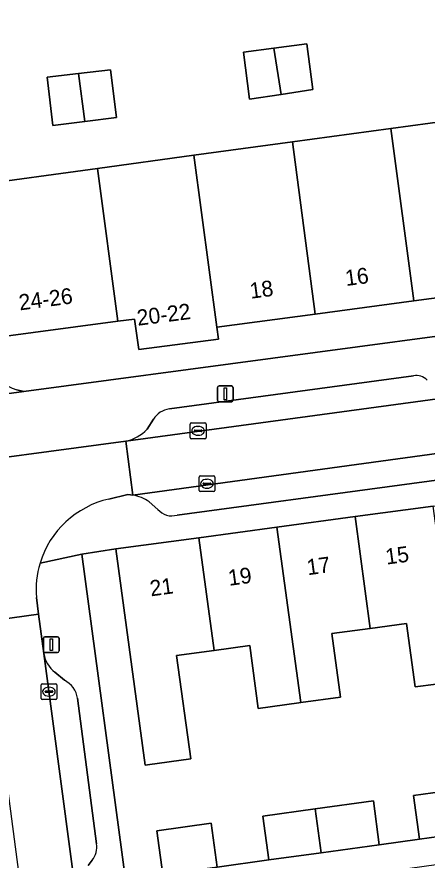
# Model space of a CAD drawing. Extents: x 163147 to 163550, y 380933 to 381639.
# Drawn here: x 163323.4 to 163349.4, y 381463.3 to 381516.7 of the extents above; entities that cross this region are included whole.
import ezdxf

# ---------------------------------------------------------------- set-up
doc = ezdxf.new("R2010")
doc.units = 0
for name, color, linetype in [('IMGEO_Erf', 7, 'Continuous'), ('IMGEO_Kolk', 7, 'Continuous'), ('IMGEO_Lichtmast', 7, 'Continuous'), ('IMGEO_Pand', 7, 'Continuous'), ('IMGEO_Pand_nummerreeks', 7, 'Continuous'), ('IMGEO_Parkeervlak_open', 7, 'Continuous'), ('IMGEO_Rijbaan_lokaal_open', 7, 'Continuous'), ('IMGEO_Voetpad_open', 7, 'Continuous')]:
    doc.layers.add(name, color=color, linetype=linetype)

msp = doc.modelspace()

# ---------------------------------------------------------------- linework, layer by layer
at = {"layer": 'IMGEO_Erf'}
for points in [[(163290.692, 381502.077), (163296.934, 381502.909), (163303.175, 381503.742), (163309.37, 381504.568), (163317.378, 381505.636), (163320.439, 381506.043), (163328.504, 381507.143), (163334.606, 381507.974), (163340.83, 381508.823), (163347.054, 381509.671), (163353.278, 381510.52), (163359.502, 381511.368), (163365.726, 381512.217), (163371.951, 381513.065), (163378.25, 381513.924), (163378.437, 381512.446), (163386.81, 381513.506), (163391.494, 381521.713), (163396.616, 381518.793), (163399.995, 381524.821), (163394.095, 381528.2), (163395.21, 381530.178), (163389.772, 381533.219)], [(163386.878, 381501.46), (163390.622, 381508.099), (163381.921, 381506.929), (163382.408, 381503.275), (163379.644, 381502.906), (163373.418, 381502.075), (163367.191, 381501.244), (163360.965, 381500.413), (163354.738, 381499.581), (163348.512, 381498.75), (163342.285, 381497.919), (163336.059, 381497.088), (163336.166, 381496.323), (163331.126, 381495.675), (163330.852, 381497.601), (163329.792, 381497.46), (163321.723, 381496.388), (163321.893, 381494.988), (163321.919, 381494.8)], [(163323.398, 381493.128), (163323.846, 381493.024), (163386.878, 381501.46)], [(163351.251, 381474.659), (163348.603, 381474.302), (163348.06, 381478.325), (163345.76, 381478.015), (163343.33, 381477.687), (163343.875, 381473.648), (163341.361, 381473.309), (163341.231, 381473.291), (163338.677, 381472.947), (163338.13, 381476.926), (163335.877, 381476.616), (163333.51, 381476.291), (163334.409, 381469.758), (163331.674, 381469.38), (163331.507, 381469.359), (163329.66, 381483.049), (163327.51, 381482.721), (163330.269, 381462.107)], [(163332.631, 381462.423), (163332.25, 381465.197), (163335.686, 381465.67), (163336.067, 381462.896), (163339.339, 381463.347), (163338.958, 381466.12), (163342.273, 381466.577), (163345.958, 381467.084), (163346.334, 381464.309), (163348.878, 381464.66), (163348.502, 381467.434), (163352.162, 381467.938)]]:
    msp.add_lwpolyline(points, dxfattribs=at)
for points in [[(163339.667, 381514.764), (163341.742, 381515.043), (163342.133, 381512.146), (163340.124, 381511.833), (163338.115, 381511.52), (163337.743, 381514.505)], [(163327.307, 381513.154), (163329.314, 381513.389), (163329.709, 381510.378), (163327.691, 381510.123), (163325.672, 381509.867), (163325.305, 381512.919)]]:
    msp.add_lwpolyline(points, close=True, dxfattribs=at)
msp.add_arc((163323.85, 381495.018), 1.944, 186.4506, 256.5394, dxfattribs=at)
at = {"layer": 'IMGEO_Kolk'}
for p, q in [((163334.367, 381490.098), (163334.367, 381490.95)), ((163334.442, 381491.024), (163335.294, 381491.024)), ((163335.368, 381490.95), (163335.368, 381490.098)), ((163334.626, 381490.518), (163334.626, 381490.53)), ((163335.064, 381490.481), (163334.666, 381490.481)), ((163334.669, 381490.567), (163335.067, 381490.567)), ((163334.855, 381490.804), (163334.88, 381490.804)), ((163335.11, 381490.53), (163335.11, 381490.518)), ((163335.294, 381490.024), (163334.442, 381490.024)), ((163334.878, 381490.244), (163334.853, 381490.244)), ((163334.999, 381487.673), (163335.851, 381487.673)), ((163334.924, 381486.747), (163334.924, 381487.599)), ((163335.183, 381487.167), (163335.183, 381487.179)), ((163335.621, 381487.13), (163335.223, 381487.13)), ((163335.226, 381487.216), (163335.624, 381487.216)), ((163335.412, 381487.453), (163335.437, 381487.453)), ((163335.667, 381487.179), (163335.667, 381487.167)), ((163335.925, 381487.599), (163335.925, 381486.747)), ((163335.851, 381486.673), (163334.999, 381486.673)), ((163335.435, 381486.893), (163335.41, 381486.893)), ((163324.927, 381473.58), (163324.927, 381474.432)), ((163325.002, 381474.506), (163325.854, 381474.506)), ((163325.415, 381474.286), (163325.44, 381474.286)), ((163325.928, 381474.432), (163325.928, 381473.58)), ((163325.186, 381474), (163325.186, 381474.012)), ((163325.624, 381473.963), (163325.226, 381473.963)), ((163325.229, 381474.049), (163325.627, 381474.049)), ((163325.67, 381474.012), (163325.67, 381474)), ((163325.854, 381473.506), (163325.002, 381473.506)), ((163325.438, 381473.726), (163325.413, 381473.726))]:
    msp.add_line(p, q, dxfattribs=at)
for points in [[(163334.367, 381490.098), (163334.367, 381490.95)], [(163334.442, 381491.024), (163335.294, 381491.024)], [(163335.368, 381490.95), (163335.368, 381490.098)], [(163335.294, 381490.024), (163334.442, 381490.024)], [(163334.999, 381487.673), (163335.851, 381487.673)], [(163334.924, 381486.747), (163334.924, 381487.599)], [(163335.925, 381487.599), (163335.925, 381486.747)], [(163335.851, 381486.673), (163334.999, 381486.673)], [(163324.927, 381473.58), (163324.927, 381474.432)], [(163325.002, 381474.506), (163325.854, 381474.506)], [(163325.928, 381474.432), (163325.928, 381473.58)], [(163325.854, 381473.506), (163325.002, 381473.506)]]:
    msp.add_lwpolyline(points, dxfattribs=at)
for centre, radius, start, end in [((163334.444, 381490.948), 0.0765, 91.552, 178.448), ((163334.444, 381490.948), 0.0765, 91.552, 178.448), ((163335.292, 381490.948), 0.0765, 1.552, 88.448), ((163335.292, 381490.948), 0.0765, 1.552, 88.448), ((163334.666, 381490.527), 0.0403, 85.8775, 175.7526), ((163334.663, 381490.517), 0.0366, 178.938, 274.7102), ((163335.067, 381490.524), 0.043, 264.8664, 352.4533), ((163335.071, 381490.529), 0.0386, 1.7309, 96.639), ((163334.444, 381490.1), 0.0765, 181.552, 268.448), ((163334.444, 381490.1), 0.0765, 181.552, 268.448), ((163335.292, 381490.1), 0.0765, 271.552, 358.448), ((163335.292, 381490.1), 0.0765, 271.552, 358.448), ((163335.001, 381487.597), 0.0765, 91.552, 178.448), ((163335.001, 381487.597), 0.0765, 91.552, 178.448), ((163335.849, 381487.597), 0.0765, 1.552, 88.448), ((163335.849, 381487.597), 0.0765, 1.552, 88.448), ((163335.223, 381487.176), 0.0403, 85.8775, 175.7526), ((163335.22, 381487.166), 0.0366, 178.938, 274.7102), ((163335.624, 381487.173), 0.043, 264.8664, 352.4533), ((163335.628, 381487.178), 0.0386, 1.7309, 96.639), ((163335.001, 381486.749), 0.0765, 181.552, 268.448), ((163335.001, 381486.749), 0.0765, 181.552, 268.448), ((163335.849, 381486.749), 0.0765, 271.552, 358.448), ((163335.849, 381486.749), 0.0765, 271.552, 358.448), ((163325.004, 381474.43), 0.0765, 91.552, 178.448), ((163325.004, 381474.43), 0.0765, 91.552, 178.448), ((163325.852, 381474.43), 0.0765, 1.552, 88.448), ((163325.852, 381474.43), 0.0765, 1.552, 88.448), ((163325.226, 381474.009), 0.0403, 85.8775, 175.7526), ((163325.223, 381473.999), 0.0366, 178.938, 274.7102), ((163325.627, 381474.006), 0.043, 264.8664, 352.4533), ((163325.631, 381474.011), 0.0386, 1.7309, 96.639), ((163325.004, 381473.582), 0.0765, 181.552, 268.448), ((163325.004, 381473.582), 0.0765, 181.552, 268.448), ((163325.852, 381473.582), 0.0765, 271.552, 358.448), ((163325.852, 381473.582), 0.0765, 271.552, 358.448)]:
    msp.add_arc(centre, radius, start, end, dxfattribs=at)
for centre, major_axis, ratio, start_param, end_param in [((163334.854, 381490.524), (-0.387, 0.002), 0.722429, 4.712389, 7.853982), ((163334.879, 381490.524), (-0.39, 0.002), 0.717154, 1.570796, 4.712389), ((163335.411, 381487.173), (-0.387, 0.002), 0.722429, 4.712389, 7.853982), ((163335.436, 381487.173), (-0.39, 0.002), 0.717154, 1.570796, 4.712389), ((163325.414, 381474.006), (-0.387, 0.002), 0.722429, 4.712389, 7.853982), ((163325.439, 381474.006), (-0.39, 0.002), 0.717154, 1.570796, 4.712389)]:
    msp.add_ellipse(centre, major_axis=major_axis, ratio=ratio, start_param=start_param, end_param=end_param, dxfattribs=at)
at = {"layer": 'IMGEO_Lichtmast'}
for p, q in [((163336.091, 381492.471), (163336.091, 381493.271)), ((163336.091, 381493.271), (163336.091, 381492.471)), ((163336.191, 381493.371), (163336.981, 381493.371)), ((163336.981, 381493.371), (163336.191, 381493.371)), ((163337.081, 381493.271), (163337.081, 381492.471)), ((163337.081, 381492.471), (163337.081, 381493.271)), ((163336.981, 381492.371), (163336.191, 381492.371)), ((163336.191, 381492.371), (163336.981, 381492.371)), ((163325.176, 381477.484), (163325.966, 381477.484)), ((163325.966, 381477.484), (163325.176, 381477.484)), ((163325.076, 381476.584), (163325.076, 381477.384)), ((163325.076, 381477.384), (163325.076, 381476.584)), ((163326.066, 381477.384), (163326.066, 381476.584)), ((163326.066, 381476.584), (163326.066, 381477.384)), ((163325.966, 381476.484), (163325.176, 381476.484)), ((163325.176, 381476.484), (163325.966, 381476.484))]:
    msp.add_line(p, q, dxfattribs=at)
for points in [[(163336.511, 381493.246), (163336.661, 381493.246), (163336.661, 381492.496), (163336.511, 381492.496), (163336.511, 381493.246)], [(163325.496, 381477.359), (163325.646, 381477.359), (163325.646, 381476.609), (163325.496, 381476.609), (163325.496, 381477.359)]]:
    msp.add_lwpolyline(points, dxfattribs=at)
for centre, start, end in [((163336.191, 381493.271), 90, 180), ((163336.191, 381493.271), 90, 180), ((163336.981, 381493.271), 0, 90), ((163336.981, 381493.271), 360, 90), ((163336.191, 381492.471), 180, 270), ((163336.191, 381492.471), 180, 270), ((163336.981, 381492.471), 270, 0), ((163336.981, 381492.471), 270, 0), ((163325.176, 381477.384), 90, 180), ((163325.176, 381477.384), 90, 180), ((163325.966, 381477.384), 0, 90), ((163325.966, 381477.384), 360, 90), ((163325.176, 381476.584), 180, 270), ((163325.176, 381476.584), 180, 270), ((163325.966, 381476.584), 270, 0), ((163325.966, 381476.584), 270, 0)]:
    msp.add_arc(centre, 0.1, start, end, dxfattribs=at)
at = {"layer": 'IMGEO_Pand'}
for points in [[(163339.667, 381514.764), (163340.124, 381511.833), (163342.133, 381512.146), (163341.742, 381515.043)], [(163339.667, 381514.764), (163337.743, 381514.505), (163338.115, 381511.52), (163340.124, 381511.833)], [(163327.307, 381513.154), (163327.691, 381510.123), (163329.709, 381510.378), (163329.314, 381513.389)], [(163327.307, 381513.154), (163325.305, 381512.919), (163325.672, 381509.867), (163327.691, 381510.123)], [(163353.278, 381510.52), (163347.054, 381509.671), (163348.512, 381498.75), (163354.738, 381499.581)], [(163347.054, 381509.671), (163340.83, 381508.823), (163342.285, 381497.919), (163348.512, 381498.75)], [(163340.83, 381508.823), (163334.606, 381507.974), (163336.059, 381497.088), (163342.285, 381497.919)], [(163334.606, 381507.974), (163328.504, 381507.143), (163329.792, 381497.46), (163330.852, 381497.601), (163331.126, 381495.675), (163336.166, 381496.323), (163336.059, 381497.088)], [(163328.504, 381507.143), (163320.439, 381506.043), (163320.808, 381503.267), (163321.723, 381496.388), (163329.792, 381497.46)], [(163345.76, 381478.015), (163348.06, 381478.325), (163348.603, 381474.302), (163351.251, 381474.659), (163349.747, 381485.759), (163344.801, 381485.092)], [(163345.76, 381478.015), (163344.801, 381485.092), (163339.855, 381484.424), (163341.361, 381473.309), (163343.875, 381473.648), (163343.33, 381477.687)], [(163339.855, 381484.424), (163334.91, 381483.757), (163335.877, 381476.616), (163338.13, 381476.926), (163338.677, 381472.947), (163341.231, 381473.291), (163341.361, 381473.309)], [(163334.91, 381483.757), (163329.66, 381483.049), (163331.507, 381469.359), (163331.674, 381469.38), (163334.409, 381469.758), (163333.51, 381476.291), (163335.877, 381476.616)], [(163352.162, 381467.938), (163348.502, 381467.434), (163348.878, 381464.66), (163352.538, 381465.163)], [(163342.273, 381466.577), (163342.649, 381463.802), (163346.334, 381464.309), (163345.958, 381467.084)], [(163342.273, 381466.577), (163338.958, 381466.12), (163339.339, 381463.347), (163342.649, 381463.802)], [(163332.631, 381462.423), (163336.067, 381462.896), (163335.686, 381465.67), (163332.25, 381465.197)]]:
    msp.add_lwpolyline(points, close=True, dxfattribs=at)
at = {"layer": 'IMGEO_Parkeervlak_open'}
for points in [[(163330.288, 381489.877), (163382.807, 381497.014)], [(163383.048, 381493.637), (163330.736, 381486.454)], [(163348.498, 381494), (163333.048, 381491.909)], [(163332.042, 381491.253), (163331.633, 381490.62)], [(163333.539, 381485.19), (163361.681, 381488.978)], [(163331.765, 381486.023), (163332.322, 381485.551)], [(163325.105, 381476.415), (163331.157, 381430.873)], [(163326.408, 381474.733), (163325.801, 381475.231)], [(163328.445, 381464.376), (163327.241, 381473.586)], [(163327.918, 381462.994), (163328.161, 381463.336)]]:
    msp.add_lwpolyline(points, dxfattribs=at)
for centre, radius, start, end in [((163348.697, 381493.126), 0.896, 42.2697, 102.8255), ((163333.225, 381490.539), 1.382, 97.3507, 148.865), ((163329.829, 381492.297), 2.463, 280.7449, 317.089), ((163330.315, 381484.005), 2.485, 54.3001, 80.2469), ((163333.201, 381486.282), 1.143, 219.7537, 287.2024), ((163326.978, 381476.719), 1.897, 189.2297, 231.6675), ((163325.706, 381473.347), 1.553, 8.8424, 63.135), ((163327.14, 381464.174), 1.321, 320.6437, 8.8088)]:
    msp.add_arc(centre, radius, start, end, dxfattribs=at)
at = {"layer": 'IMGEO_Rijbaan_lokaal_open'}
for points in [[(163383.048, 381493.637), (163383.176, 381493.641), (163382.807, 381497.014), (163330.288, 381489.877), (163330.736, 381486.454)], [(163325.105, 381476.415), (163324.774, 381478.904), (163321.405, 381478.446), (163321.781, 381475.592), (163327.639, 381431.061), (163327.996, 381430.242), (163331.211, 381430.682), (163331.157, 381430.873)]]:
    msp.add_lwpolyline(points, close=True, dxfattribs=at)
for points in [[(163317.453, 381492.211), (163317.206, 381492.135), (163319.114, 381492.391), (163323.846, 381493.024), (163323.398, 381493.128)], [(163329.226, 381486.202), (163330.427, 381486.487), (163330.578, 381486.471), (163330.736, 381486.454), (163330.288, 381489.877), (163317.382, 381488.131), (163316.51, 381488.013), (163316.954, 381484.694)], [(163320.783, 381483.177), (163320.966, 381481.782), (163321.405, 381478.446), (163324.774, 381478.904), (163324.634, 381479.959)]]:
    msp.add_lwpolyline(points, dxfattribs=at)
for centre, radius, start, end in [((163323.85, 381495.018), 1.944, 186.4506, 256.5394), ((163330.521, 381480.439), 5.907, 102.6672, 163.2095), ((163330.497, 381480.442), 5.883, 163.1743, 184.7095)]:
    msp.add_arc(centre, radius, start, end, dxfattribs=at)
at = {"layer": 'IMGEO_Voetpad_open'}
for points in [[(163386.878, 381501.46), (163323.846, 381493.024), (163319.114, 381492.391), (163317.206, 381492.135), (163261.264, 381484.648), (163258.765, 381484.37)], [(163333.048, 381491.909), (163348.498, 381494)], [(163331.633, 381490.62), (163332.042, 381491.253)], [(163317.382, 381488.131), (163330.288, 381489.877)], [(163361.681, 381488.978), (163333.539, 381485.19)], [(163324.866, 381482.145), (163327.51, 381482.721), (163329.66, 381483.049), (163334.91, 381483.757), (163339.855, 381484.424), (163344.801, 381485.092), (163349.747, 381485.759), (163354.692, 381486.426), (163359.639, 381487.093), (163364.584, 381487.76)], [(163330.736, 381486.454), (163330.578, 381486.471), (163330.427, 381486.487), (163329.226, 381486.202)], [(163332.322, 381485.551), (163331.765, 381486.023)], [(163327.51, 381482.721), (163324.866, 381482.145)], [(163342.573, 381369.282), (163336.029, 381419.012), (163335.823, 381420.576), (163334.918, 381427.453), (163334.735, 381427.429), (163334.312, 381430.619), (163333.918, 381433.595), (163334.469, 381433.668), (163334.204, 381435.668), (163333.546, 381440.643), (163332.887, 381445.619), (163332.664, 381447.303), (163332.108, 381447.23), (163331.672, 381450.52), (163331.272, 381453.544), (163331.412, 381453.563), (163330.47, 381460.601), (163330.269, 381462.107), (163327.51, 381482.721)], [(163324.634, 381479.959), (163324.774, 381478.904), (163325.105, 381476.415)], [(163325.801, 381475.231), (163326.408, 381474.733)], [(163327.241, 381473.586), (163328.445, 381464.376)], [(163352.538, 381465.163), (163348.878, 381464.66), (163346.334, 381464.309), (163342.649, 381463.802), (163339.339, 381463.347), (163336.067, 381462.896), (163332.631, 381462.423), (163330.269, 381462.107), (163330.47, 381460.601), (163332.691, 381460.898), (163337.642, 381461.553), (163339.783, 381461.837), (163339.808, 381461.652), (163358.388, 381464.242)], [(163328.161, 381463.336), (163327.918, 381462.994)]]:
    msp.add_lwpolyline(points, dxfattribs=at)
for centre, radius, start, end in [((163348.697, 381493.126), 0.896, 42.2697, 102.8255), ((163333.225, 381490.539), 1.382, 97.3507, 148.865), ((163329.829, 381492.297), 2.463, 280.7449, 317.089), ((163330.521, 381480.439), 5.907, 102.6672, 163.2095), ((163330.315, 381484.005), 2.485, 54.3001, 80.2469), ((163333.201, 381486.282), 1.143, 219.7537, 287.2024), ((163330.497, 381480.442), 5.883, 163.1743, 184.7095), ((163326.978, 381476.719), 1.897, 189.2297, 231.6675), ((163325.706, 381473.347), 1.553, 8.8424, 63.135), ((163327.14, 381464.174), 1.321, 320.6437, 8.8088)]:
    msp.add_arc(centre, radius, start, end, dxfattribs=at)

# ---------------------------------------------------------------- texts
at = {"layer": 'IMGEO_Pand_nummerreeks'}
for s, rotation, p in [('16', 7.6031, (163344.238, 381499.693)), ('18', 7.6031, (163338.203, 381498.887)), ('24-26', 7.5688, (163323.588, 381498.149)), ('20-22', 7.3281, (163331.055, 381497.178)), ('15', 7.6829, (163346.788, 381482.05)), ('17', 7.6829, (163341.812, 381481.378)), ('19', 7.6834, (163336.835, 381480.707)), ('21', 7.6829, (163331.88, 381480.039))]:
    msp.add_text(s, height=1, rotation=rotation, dxfattribs=at).set_placement(p)

doc.saveas('drawing.dxf')
